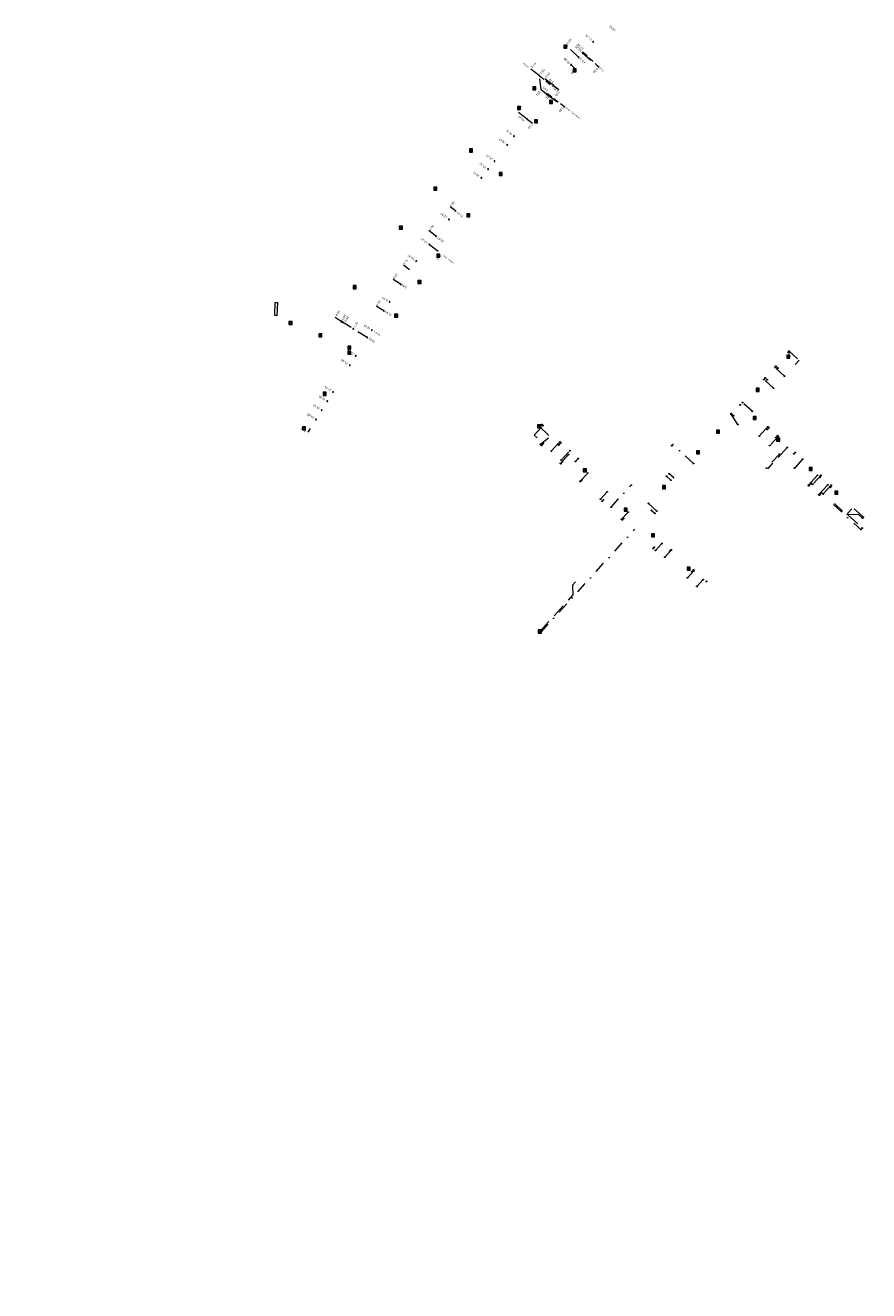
# Model space of a CAD drawing. Header units: inches. Extents: x 0 to 191500, y 0 to 342750.
# Tile 474 of 547: x 188938 to 189129, y 334162 to 334448. Entities that reach past the tile are written whole.
import ezdxf

# ---------------------------------------------------------------- set-up
doc = ezdxf.new("R2010")
doc.units = ezdxf.units.IN
doc.header["$MEASUREMENT"] = 0
for name, pattern in [('RI-HWA_HUISAANSLUITING', [4.8, 3, -1.8]), ('RI-HWA_KOLKAANSLUITING', [4.3, 2.5, -1.8]), ('RI-VWA_HUISAANSLUITING', [6.1, 2.5, -1.8, 0, -1.8]), ('STIPPELFIJN', [0.375, 0.25, -0.125])]:
    doc.linetypes.add(name, pattern=pattern)
doc.layers.get('0').update_dxf_attribs({"lineweight": 20})
for name, color, linetype, lineweight in [('ECW', 150, 'Continuous', 20), ('LOODLIJN', 11, 'STIPPELFIJN', 20), ('N-WE-RI-HWA-MAATVOERING-T25', 151, 'Continuous', 20), ('N-WE-RI-HWA_GOOT_LIJNGOOT-G', 220, 'Continuous', 20), ('N-WE-RI-HWA_HUISAANSLUITING', 150, 'RI-HWA_HUISAANSLUITING', 20), ('N-WE-RI-HWA_HUISAANSLUITING_PVC_160-G', 150, 'RI-HWA_HUISAANSLUITING', 20), ('N-WE-RI-HWA_KOLK-S', 150, 'Continuous', 20), ('N-WE-RI-HWA_KOLKAANSLUITING_PVC_125-G', 150, 'RI-HWA_KOLKAANSLUITING', 20), ('N-WE-RI-HWA_KOLKAANSLUITING_PVC_160-G', 150, 'RI-HWA_KOLKAANSLUITING', 20), ('N-WE-RI-HWA_RIOOLPUT_ONTSTOPPINGSPUT-G', 150, 'Continuous', 20), ('N-WE-RI-INLAAT', 7, 'Continuous', 20), ('N-WE-RI-VWA_HUISAANSLUITING', 20, 'RI-VWA_HUISAANSLUITING', 20), ('N-WE-RI-VWA_RIOOLPUT_ONTSTOPPINGSPUT-G', 30, 'Continuous', 20), ('Tekst algemeen', 7, 'Continuous', 20)]:
    doc.layers.add(name, color=color, linetype=linetype, lineweight=lineweight)
doc.styles.add('NLCS_200_18', font='txt', dxfattribs={"height": 0.36})
doc.styles.add('NLCS_200_25', font='txt', dxfattribs={"height": 0.5})
picture_1 = doc.add_image_def('image1.ecw', size_in_pixel=(220000, 285000))

# ---------------------------------------------------------------- blocks, each defined once
blk = doc.blocks.new('A$C2C270354')
h = blk.add_hatch(color=256)
h.dxf.hatch_style = 1
edge = h.paths.add_edge_path()
edge.add_arc((0, 0), 0.1, 0, 360)
blk.add_circle((0, 0), 0.1)
blk = doc.blocks.new('B-SRI-HULP_VERLOOPSTUK')
for p, q in [((-0.07, -0.1), (-0.07, 0.15)), ((-0.07, 0.15), (0, 0.15)), ((0.05, 0.1), (-0.02, 0.1)), ((0.05, -0.15), (0.05, 0.1)), ((-0.07, -0.1), (0, -0.1)), ((0.05, -0.15), (-0.02, -0.15))]:
    blk.add_line(p, q)

msp = doc.modelspace()

# ---------------------------------------------------------------- linework, layer by layer
at = {"layer": 'LOODLIJN', "ltscale": 5}
for p, q in [((189067.82714, 334438.62284), (189064.21867, 334442.07671)), ((189054.30622, 334436.68923), (189057.33981, 334434.31861)), ((189056.10832, 334432.74272), (189060.04806, 334429.664))]:
    msp.add_line(p, q, dxfattribs=at)
at = {"layer": 'N-WE-RI-HWA_GOOT_LIJNGOOT-G'}
msp.add_lwpolyline([(188994.60809, 334385.53297), (188995.10766, 334385.5122), (188994.98322, 334382.51943), (188994.48365, 334382.5402), (188994.60809, 334385.53297)], dxfattribs=at)
at = {"layer": 'N-WE-RI-HWA_HUISAANSLUITING'}
for p, q in [((189110.53962, 334374.29954), (189110.82017, 334374.04221)), ((189108.18579, 334370.70722), (189107.74362, 334371.1128)), ((189105.74663, 334368.05949), (189105.30446, 334368.46506)), ((189099.84775, 334362.21087), (189099.68355, 334362.36352)), ((189098.15978, 334359.93532), (189097.64392, 334360.40849)), ((189056.40588, 334355.47465), (189054.21813, 334357.56214)), ((189054.36283, 334357.42407), (189054.836, 334357.93993)), ((189106.11412, 334357.24329), (189105.7439, 334356.83978)), ((189054.53734, 334353.48383), (189056.379, 334354.9732)), ((189058.65845, 334353.30414), (189059.13162, 334353.82)), ((189107.7408, 334355.02253), (189108.11058, 334355.42568)), ((189059.0673, 334349.16074), (189060.89152, 334351.14955)), ((189110.25541, 334352.73414), (189105.99622, 334348.09202)), ((189111.80855, 334351.32072), (189112.0782, 334351.6147)), ((189062.47301, 334349.62363), (189063.07987, 334350.28524)), ((189065.20797, 334346.98477), (189063.51905, 334345.14347)), ((189084.01044, 334345.37901), (189083.05186, 334346.25826)), ((189084.56805, 334345.95266), (189083.60713, 334346.83405)), ((189117.13362, 334346.47473), (189115.10368, 334344.26163)), ((189117.65107, 334346.0033), (189117.99196, 334346.37495)), ((189069.59831, 334342.74871), (189068.07954, 334341.0929)), ((189119.50031, 334344.32095), (189117.47245, 334342.11012)), ((189120.09199, 334343.7825), (189120.36237, 334344.07728)), ((189078.92225, 334340.14447), (189080.83831, 334338.38699)), ((189074.34852, 334338.16543), (189072.86063, 334336.54329)), ((189124.8739, 334338.91129), (189123.98883, 334337.94214)), ((189124.00804, 334337.51832), (189123.98883, 334337.94214)), ((189124.00804, 334337.51832), (189127.24446, 334334.56265)), ((189127.49969, 334337.04122), (189125.41367, 334338.93958)), ((189080.53014, 334329.51989), (189081.94745, 334331.06508)), ((189084.05062, 334329.65959), (189083.78023, 334329.36481)), ((189089.10338, 334325.10855), (189088.76539, 334324.74008)), ((189061.75147, 334321.69571), (189062.42922, 334322.43101)), ((189091.87544, 334322.36814), (189092.02667, 334322.53302)), ((189054.39794, 334311.20981), (189061.85847, 334319.40827)), ((189061.75147, 334321.69571), (189061.85847, 334319.40827))]:
    msp.add_line(p, q, dxfattribs=at)
at = {"layer": 'N-WE-RI-HWA_HUISAANSLUITING_PVC_160-G'}
for p, q in [((189055.94207, 334432.52997), (189060.04806, 334429.664)), ((189024.959, 334392.882), (189023.5811, 334393.95876))]:
    msp.add_line(p, q, dxfattribs=at)
at = {"layer": 'N-WE-RI-HWA_KOLK-S'}
for p, q in [((189059.84135, 334443.65199), (189059.83985, 334442.95554)), ((189059.83985, 334442.95554), (189060.5378, 334443.6505)), ((189059.83985, 334442.95554), (189060.5363, 334442.95404)), ((189060.5363, 334442.95404), (189059.84135, 334443.65199)), ((189060.5378, 334443.6505), (189059.84135, 334443.65199)), ((189060.5363, 334442.95404), (189060.5378, 334443.6505)), ((189061.93598, 334438.30894), (189061.93449, 334437.61248)), ((189061.93449, 334437.61248), (189062.63244, 334438.30744)), ((189061.93449, 334437.61248), (189062.63094, 334437.61099)), ((189062.63094, 334437.61099), (189061.93598, 334438.30894)), ((189062.63244, 334438.30744), (189061.93598, 334438.30894)), ((189062.63094, 334437.61099), (189062.63244, 334438.30744)), ((189052.80721, 334434.20149), (189052.80572, 334433.50504)), ((189052.80572, 334433.50504), (189053.50367, 334434.19999)), ((189053.50217, 334433.50354), (189052.80721, 334434.20149)), ((189053.50367, 334434.19999), (189052.80721, 334434.20149)), ((189053.50217, 334433.50354), (189053.50367, 334434.19999)), ((189052.80572, 334433.50504), (189053.50217, 334433.50354)), ((189056.59438, 334431.16557), (189056.59288, 334430.46911)), ((189056.59288, 334430.46911), (189057.29083, 334431.16407)), ((189057.28934, 334430.46762), (189056.59438, 334431.16557)), ((189057.29083, 334431.16407), (189056.59438, 334431.16557)), ((189057.28934, 334430.46762), (189057.29083, 334431.16407)), ((189049.35449, 334429.77794), (189049.35299, 334429.08149)), ((189049.35299, 334429.08149), (189050.05094, 334429.77644)), ((189049.35299, 334429.08149), (189050.04944, 334429.07999)), ((189050.04944, 334429.07999), (189049.35449, 334429.77794)), ((189050.05094, 334429.77644), (189049.35449, 334429.77794)), ((189050.04944, 334429.07999), (189050.05094, 334429.77644)), ((189056.59288, 334430.46911), (189057.28934, 334430.46762)), ((189053.18102, 334426.7887), (189053.17952, 334426.09225)), ((189053.17952, 334426.09225), (189053.87747, 334426.7872)), ((189053.17952, 334426.09225), (189053.87598, 334426.09075)), ((189053.87598, 334426.09075), (189053.18102, 334426.7887)), ((189053.87747, 334426.7872), (189053.18102, 334426.7887)), ((189053.87598, 334426.09075), (189053.87747, 334426.7872)), ((189038.50182, 334420.18017), (189038.50032, 334419.48372)), ((189038.50032, 334419.48372), (189039.19827, 334420.17868)), ((189038.50032, 334419.48372), (189039.19677, 334419.48223)), ((189039.19677, 334419.48223), (189038.50182, 334420.18017)), ((189039.19827, 334420.17868), (189038.50182, 334420.18017)), ((189039.19677, 334419.48223), (189039.19827, 334420.17868)), ((189045.19132, 334414.89772), (189045.18982, 334414.20126)), ((189045.18982, 334414.20126), (189045.88777, 334414.89622)), ((189045.18982, 334414.20126), (189045.88627, 334414.19977)), ((189045.88627, 334414.19977), (189045.19132, 334414.89772)), ((189045.88777, 334414.89622), (189045.19132, 334414.89772)), ((189045.88627, 334414.19977), (189045.88777, 334414.89622)), ((189030.42506, 334411.56483), (189030.42357, 334410.86838)), ((189030.42357, 334410.86838), (189031.12152, 334411.56334)), ((189030.42357, 334410.86838), (189031.12002, 334410.86689)), ((189031.12002, 334410.86689), (189030.42506, 334411.56483)), ((189031.12152, 334411.56334), (189030.42506, 334411.56483)), ((189031.12002, 334410.86689), (189031.12152, 334411.56334)), ((189037.89249, 334405.54334), (189037.89099, 334404.84689)), ((189037.89099, 334404.84689), (189038.58894, 334405.54184)), ((189038.58744, 334404.84539), (189037.89249, 334405.54334)), ((189038.58894, 334405.54184), (189037.89249, 334405.54334)), ((189038.58744, 334404.84539), (189038.58894, 334405.54184)), ((189022.6378, 334402.74233), (189022.6363, 334402.04587)), ((189022.6363, 334402.04587), (189023.33425, 334402.74083)), ((189023.33276, 334402.04438), (189022.6378, 334402.74233)), ((189023.33425, 334402.74083), (189022.6378, 334402.74233)), ((189023.33276, 334402.04438), (189023.33425, 334402.74083)), ((189037.89099, 334404.84689), (189038.58744, 334404.84539)), ((189022.6363, 334402.04587), (189023.33276, 334402.04438)), ((189031.09963, 334396.43494), (189031.09814, 334395.73849)), ((189031.09814, 334395.73849), (189031.79609, 334396.43345)), ((189031.09814, 334395.73849), (189031.79459, 334395.737)), ((189031.79459, 334395.737), (189031.09963, 334396.43494)), ((189031.79609, 334396.43345), (189031.09963, 334396.43494)), ((189031.79459, 334395.737), (189031.79609, 334396.43345)), ((189012.22949, 334389.32386), (189012.228, 334388.62741)), ((189012.228, 334388.62741), (189012.92595, 334389.32237)), ((189012.228, 334388.62741), (189012.92445, 334388.62592)), ((189012.92445, 334388.62592), (189012.22949, 334389.32386)), ((189012.92595, 334389.32237), (189012.22949, 334389.32386)), ((189012.92445, 334388.62592), (189012.92595, 334389.32237)), ((189026.86221, 334390.5089), (189026.86072, 334389.81245)), ((189026.86072, 334389.81245), (189027.55867, 334390.5074)), ((189026.86072, 334389.81245), (189027.55717, 334389.81095)), ((189027.55717, 334389.81095), (189026.86221, 334390.5089)), ((189027.55867, 334390.5074), (189026.86221, 334390.5089)), ((189027.55717, 334389.81095), (189027.55867, 334390.5074)), ((189021.58503, 334382.89838), (189021.58354, 334382.20193)), ((189021.58354, 334382.20193), (189022.28149, 334382.89689)), ((189021.58354, 334382.20193), (189022.27999, 334382.20043)), ((189022.27999, 334382.20043), (189021.58503, 334382.89838)), ((189022.28149, 334382.89689), (189021.58503, 334382.89838)), ((189022.27999, 334382.20043), (189022.28149, 334382.89689)), ((188997.70334, 334381.23805), (188997.70185, 334380.5416)), ((188997.70185, 334380.5416), (188998.3998, 334381.23656)), ((188997.70185, 334380.5416), (188998.3983, 334380.5401)), ((188998.3983, 334380.5401), (188997.70334, 334381.23805)), ((188998.3998, 334381.23656), (188997.70334, 334381.23805)), ((188998.3983, 334380.5401), (188998.3998, 334381.23656)), ((189004.43965, 334378.4223), (189004.43815, 334377.72585)), ((189004.43815, 334377.72585), (189005.1361, 334378.42081)), ((189004.43815, 334377.72585), (189005.1346, 334377.72435)), ((189005.1346, 334377.72435), (189004.43965, 334378.4223)), ((189005.1361, 334378.42081), (189004.43965, 334378.4223)), ((189005.1346, 334377.72435), (189005.1361, 334378.42081)), ((189010.98724, 334374.52517), (189010.98575, 334373.82872)), ((189010.98575, 334373.82872), (189011.6837, 334374.52368)), ((189010.98575, 334373.82872), (189011.6822, 334373.82723)), ((189011.6822, 334373.82723), (189010.98724, 334374.52517)), ((189011.6837, 334374.52368), (189010.98724, 334374.52517)), ((189011.01146, 334375.6716), (189011.00996, 334374.97514)), ((189011.00996, 334374.97514), (189011.70791, 334375.6701)), ((189011.00996, 334374.97514), (189011.70641, 334374.97365)), ((189011.70641, 334374.97365), (189011.01146, 334375.6716)), ((189011.70791, 334375.6701), (189011.01146, 334375.6716)), ((189011.6822, 334373.82723), (189011.6837, 334374.52368)), ((189011.70641, 334374.97365), (189011.70791, 334375.6701)), ((189110.21351, 334373.6345), (189110.21201, 334372.93804)), ((189110.21201, 334372.93804), (189110.90996, 334373.633)), ((189110.21351, 334373.6345), (189110.90847, 334372.93655)), ((189110.90996, 334373.633), (189110.21351, 334373.6345)), ((189110.90847, 334372.93655), (189110.90996, 334373.633)), ((189110.21201, 334372.93804), (189110.90847, 334372.93655)), ((189005.41529, 334365.22257), (189005.4138, 334364.52611)), ((189005.4138, 334364.52611), (189006.11175, 334365.22107)), ((189006.11025, 334364.52462), (189005.41529, 334365.22257)), ((189006.11175, 334365.22107), (189005.41529, 334365.22257)), ((189006.11025, 334364.52462), (189006.11175, 334365.22107)), ((189103.29876, 334366.12848), (189103.29726, 334365.43202)), ((189103.29726, 334365.43202), (189103.99521, 334366.12698)), ((189103.29726, 334365.43202), (189103.99371, 334365.43053)), ((189103.29876, 334366.12848), (189103.99371, 334365.43053)), ((189103.99521, 334366.12698), (189103.29876, 334366.12848)), ((189103.99371, 334365.43053), (189103.99521, 334366.12698)), ((189005.4138, 334364.52611), (189006.11025, 334364.52462)), ((189102.58597, 334359.74636), (189102.58448, 334359.04991)), ((189102.58448, 334359.04991), (189103.28242, 334359.74487)), ((189102.58597, 334359.74636), (189103.28093, 334359.04841)), ((189103.28242, 334359.74487), (189102.58597, 334359.74636)), ((189103.28093, 334359.04841), (189103.28242, 334359.74487)), ((189000.76112, 334357.44857), (189000.75963, 334356.75212)), ((189000.75963, 334356.75212), (189001.45758, 334357.44707)), ((189000.75963, 334356.75212), (189001.45608, 334356.75062)), ((189001.45608, 334356.75062), (189000.76112, 334357.44857)), ((189001.45758, 334357.44707), (189000.76112, 334357.44857)), ((189001.45608, 334356.75062), (189001.45758, 334357.44707)), ((189053.87066, 334357.91111), (189053.86916, 334357.21466)), ((189053.86916, 334357.21466), (189054.56711, 334357.90962)), ((189053.86916, 334357.21466), (189054.56561, 334357.21316)), ((189053.87066, 334357.91111), (189054.56561, 334357.21316)), ((189054.56711, 334357.90962), (189053.87066, 334357.91111)), ((189054.56561, 334357.21316), (189054.56711, 334357.90962)), ((189094.32725, 334356.69899), (189094.32575, 334356.00254)), ((189094.32575, 334356.00254), (189095.0237, 334356.6975)), ((189094.32725, 334356.69899), (189095.0222, 334356.00104)), ((189095.0237, 334356.6975), (189094.32725, 334356.69899)), ((189095.0222, 334356.00104), (189095.0237, 334356.6975)), ((189102.58448, 334359.04991), (189103.28093, 334359.04841)), ((189094.32575, 334356.00254), (189095.0222, 334356.00104)), ((189107.91103, 334354.90037), (189107.90954, 334354.20391)), ((189107.90954, 334354.20391), (189108.60749, 334354.89887)), ((189107.90954, 334354.20391), (189108.60599, 334354.20242)), ((189107.91103, 334354.90037), (189108.60599, 334354.20242)), ((189108.60749, 334354.89887), (189107.91103, 334354.90037)), ((189108.60599, 334354.20242), (189108.60749, 334354.89887)), ((189089.79667, 334352.03811), (189089.79517, 334351.34165)), ((189089.79517, 334351.34165), (189090.49312, 334352.03661)), ((189089.79517, 334351.34165), (189090.49162, 334351.34016)), ((189089.79667, 334352.03811), (189090.49162, 334351.34016)), ((189090.49312, 334352.03661), (189089.79667, 334352.03811)), ((189090.49162, 334351.34016), (189090.49312, 334352.03661)), ((189064.21431, 334347.95723), (189064.21281, 334347.26077)), ((189064.21281, 334347.26077), (189064.91076, 334347.95573)), ((189064.21431, 334347.95723), (189064.90926, 334347.25928)), ((189064.91076, 334347.95573), (189064.21431, 334347.95723)), ((189064.90926, 334347.25928), (189064.91076, 334347.95573)), ((189115.233, 334348.23712), (189115.2315, 334347.54066)), ((189115.2315, 334347.54066), (189115.92945, 334348.23562)), ((189115.233, 334348.23712), (189115.92795, 334347.53917)), ((189115.92945, 334348.23562), (189115.233, 334348.23712)), ((189115.92795, 334347.53917), (189115.92945, 334348.23562)), ((189064.21281, 334347.26077), (189064.90926, 334347.25928)), ((189115.2315, 334347.54066), (189115.92795, 334347.53917)), ((189082.12954, 334344.15045), (189082.12804, 334343.454)), ((189082.12804, 334343.454), (189082.82599, 334344.14896)), ((189082.12804, 334343.454), (189082.82449, 334343.4525)), ((189082.12954, 334344.15045), (189082.82449, 334343.4525)), ((189082.82599, 334344.14896), (189082.12954, 334344.15045)), ((189082.82449, 334343.4525), (189082.82599, 334344.14896)), ((189121.07577, 334342.91998), (189121.07428, 334342.22353)), ((189121.07428, 334342.22353), (189121.77223, 334342.91848)), ((189121.07428, 334342.22353), (189121.77073, 334342.22203)), ((189121.07577, 334342.91998), (189121.77073, 334342.22203)), ((189121.77223, 334342.91848), (189121.07577, 334342.91998)), ((189121.77073, 334342.22203), (189121.77223, 334342.91848)), ((189073.42553, 334339.06969), (189073.42403, 334338.37324)), ((189073.42403, 334338.37324), (189074.12198, 334339.06819)), ((189073.42403, 334338.37324), (189074.12049, 334338.37174)), ((189073.42553, 334339.06969), (189074.12049, 334338.37174)), ((189074.12198, 334339.06819), (189073.42553, 334339.06969)), ((189074.12049, 334338.37174), (189074.12198, 334339.06819)), ((189079.62057, 334333.25035), (189079.61907, 334332.55389)), ((189079.61907, 334332.55389), (189080.31702, 334333.24885)), ((189079.61907, 334332.55389), (189080.31553, 334332.5524)), ((189079.62057, 334333.25035), (189080.31553, 334332.5524)), ((189080.31702, 334333.24885), (189079.62057, 334333.25035)), ((189080.31553, 334332.5524), (189080.31702, 334333.24885)), ((189087.6848, 334325.76916), (189087.6833, 334325.07271)), ((189087.6833, 334325.07271), (189088.38125, 334325.76766)), ((189087.6833, 334325.07271), (189088.37976, 334325.07121)), ((189087.6848, 334325.76916), (189088.37976, 334325.07121)), ((189088.38125, 334325.76766), (189087.6848, 334325.76916)), ((189088.37976, 334325.07121), (189088.38125, 334325.76766)), ((189054.05046, 334311.55878), (189054.04896, 334310.86233)), ((189054.04896, 334310.86233), (189054.74691, 334311.55729)), ((189054.04896, 334310.86233), (189054.74542, 334310.86084)), ((189054.05046, 334311.55878), (189054.74542, 334310.86084)), ((189054.74691, 334311.55729), (189054.05046, 334311.55878)), ((189054.74542, 334310.86084), (189054.74691, 334311.55729))]:
    msp.add_line(p, q, dxfattribs=at)
at = {"layer": 'N-WE-RI-HWA_KOLKAANSLUITING_PVC_125-G'}
for p, q in [((189063.13107, 334440.94043), (189060.24142, 334443.70628)), ((189054.30622, 334436.68923), (189052.33635, 334438.22859)), ((189054.68136, 334433.51516), (189054.30622, 334436.68923)), ((189061.45082, 334439.18497), (189062.53444, 334438.14777)), ((189057.48143, 334434.49984), (189055.51157, 334436.0392)), ((189057.48143, 334434.49984), (189058.66335, 334433.57622)), ((189055.94207, 334432.52997), (189054.68136, 334433.51516)), ((189051.5395, 334426.89616), (189049.33325, 334428.62024)), ((189051.5395, 334426.89616), (189052.72142, 334425.97254)), ((189035.34544, 334406.17317), (189034.16352, 334407.09678)), ((189030.91208, 334400.49996), (189029.33619, 334401.73144)), ((189029.4343, 334398.60888), (189032.15271, 334396.48457)), ((189022.94153, 334389.66178), (189021.24668, 334390.7236)), ((189019.14551, 334383.60268), (189017.45065, 334384.6645)), ((189009.52879, 334381.24925), (189008.13053, 334382.12525)), ((189002.504, 334357.04), (189001.99963, 334356.23494))]:
    msp.add_line(p, q, dxfattribs=at)
at = {"layer": 'N-WE-RI-HWA_KOLKAANSLUITING_PVC_160-G'}
for p, q in [((189064.06454, 334441.91569), (189067.82714, 334438.62284)), ((189015.37603, 334377.58595), (189009.52879, 334381.24925))]:
    msp.add_line(p, q, dxfattribs=at)
at = {"layer": 'N-WE-RI-HWA_RIOOLPUT_ONTSTOPPINGSPUT-G'}
for p, q in [((189110.63749, 334374.32008), (189110.44175, 334374.279)), ((189110.51908, 334374.39741), (189110.56016, 334374.20167)), ((189107.84149, 334371.13333), (189107.64576, 334371.09226)), ((189107.72309, 334371.21066), (189107.76416, 334371.01493)), ((189105.40233, 334368.4856), (189105.20659, 334368.44453)), ((189105.28392, 334368.56293), (189105.325, 334368.3672)), ((189099.78142, 334362.38406), (189099.58568, 334362.34298)), ((189099.66301, 334362.46138), (189099.70409, 334362.26565)), ((189097.74179, 334360.42902), (189097.54605, 334360.38795)), ((189097.62338, 334360.50635), (189097.66446, 334360.31062)), ((189054.93387, 334357.96047), (189054.73813, 334357.91939)), ((189054.81546, 334358.0378), (189054.85654, 334357.84206)), ((189106.21199, 334357.26382), (189106.01625, 334357.22275)), ((189106.09358, 334357.34115), (189106.13466, 334357.14542)), ((189059.22949, 334353.84054), (189059.03375, 334353.79947)), ((189059.11108, 334353.91787), (189059.15216, 334353.72214)), ((189108.20845, 334355.44622), (189108.01271, 334355.40514)), ((189108.09004, 334355.52355), (189108.13112, 334355.32781)), ((189054.63521, 334353.50437), (189054.43947, 334353.46329)), ((189054.5168, 334353.5817), (189054.55788, 334353.38596)), ((189112.17607, 334351.63524), (189111.98033, 334351.59416)), ((189112.05766, 334351.71257), (189112.09874, 334351.51683)), ((189059.16517, 334349.18128), (189058.96943, 334349.1402)), ((189059.04676, 334349.2586), (189059.08784, 334349.06287)), ((189063.17773, 334350.30578), (189062.982, 334350.26471)), ((189063.05933, 334350.38311), (189063.1004, 334350.18738)), ((189106.09408, 334348.11256), (189105.89835, 334348.07149)), ((189105.97568, 334348.18989), (189106.01675, 334347.99416)), ((189063.61692, 334345.164), (189063.42119, 334345.12293)), ((189063.49851, 334345.24133), (189063.53959, 334345.0456)), ((189083.14973, 334346.2788), (189082.95399, 334346.23772)), ((189083.03132, 334346.35613), (189083.0724, 334346.16039)), ((189083.705, 334346.85459), (189083.50927, 334346.81351)), ((189083.5866, 334346.93192), (189083.62767, 334346.73618)), ((189115.20155, 334344.28217), (189115.00581, 334344.24109)), ((189115.08314, 334344.3595), (189115.12422, 334344.16376)), ((189117.45191, 334342.20799), (189117.49299, 334342.01225)), ((189068.1774, 334341.11343), (189067.98167, 334341.07236)), ((189068.059, 334341.19076), (189068.10007, 334340.99503)), ((189117.57032, 334342.13066), (189117.37458, 334342.08958)), ((189072.95849, 334336.56383), (189072.76276, 334336.52275)), ((189072.84009, 334336.64116), (189072.88116, 334336.44542)), ((189080.93618, 334338.40753), (189080.74044, 334338.36645)), ((189080.81777, 334338.48486), (189080.85885, 334338.28913)), ((189127.59756, 334337.06176), (189127.40183, 334337.02068)), ((189127.47916, 334337.13909), (189127.52023, 334336.94335)), ((189127.34233, 334334.58319), (189127.14659, 334334.54211)), ((189127.22392, 334334.66052), (189127.265, 334334.46478)), ((189080.62801, 334329.54043), (189080.43227, 334329.49935)), ((189080.5096, 334329.61776), (189080.55068, 334329.42202)), ((189084.14849, 334329.68013), (189083.95276, 334329.63905)), ((189084.03009, 334329.75746), (189084.07116, 334329.56172)), ((189089.20125, 334325.12909), (189089.00551, 334325.08801)), ((189089.08284, 334325.20642), (189089.12392, 334325.01068)), ((189092.12454, 334322.55356), (189091.9288, 334322.51248)), ((189092.00613, 334322.63089), (189092.04721, 334322.43515))]:
    msp.add_line(p, q, dxfattribs=at)
for centre in [(189110.53962, 334374.29954), (189107.74362, 334371.1128), (189105.30446, 334368.46506), (189099.68355, 334362.36352), (189097.64392, 334360.40849), (189054.836, 334357.93993), (189106.11412, 334357.24329), (189059.13162, 334353.82), (189108.11058, 334355.42568), (189054.53734, 334353.48383), (189112.0782, 334351.6147), (189059.0673, 334349.16074), (189063.07987, 334350.28524), (189105.99622, 334348.09202), (189063.51905, 334345.14347), (189083.05186, 334346.25826), (189083.60713, 334346.83405), (189115.10368, 334344.26163), (189117.47245, 334342.11012), (189068.07954, 334341.0929), (189072.86063, 334336.54329), (189080.83831, 334338.38699), (189127.49969, 334337.04122), (189127.24446, 334334.56265), (189080.53014, 334329.51989), (189084.05062, 334329.65959), (189089.10338, 334325.10855), (189092.02667, 334322.53302)]:
    msp.add_circle(centre, 0.1, dxfattribs=at)
at = {"layer": 'N-WE-RI-VWA_HUISAANSLUITING'}
for p, q in [((189110.76451, 334374.50034), (189112.97864, 334372.46946)), ((189109.68009, 334368.88566), (189107.54582, 334370.84329)), ((189112.0845, 334371.49464), (189112.97864, 334372.46946)), ((189107.17047, 334366.16686), (189105.03006, 334368.13013)), ((189102.35511, 334360.94937), (189100.21797, 334362.90963)), ((189099.12114, 334357.96372), (189097.65019, 334360.22786)), ((189053.14331, 334355.5749), (189055.10466, 334357.71322)), ((189105.90596, 334357.43427), (189104.01371, 334355.3719)), ((189053.791, 334354.95), (189053.14331, 334355.5749)), ((189055.17121, 334353.65778), (189054.76561, 334353.21558)), ((189056.99619, 334351.94914), (189058.92032, 334354.04688)), ((189108.27094, 334355.2786), (189106.37662, 334353.21397)), ((189059.18617, 334349.89878), (189061.14518, 334352.03454)), ((189084.49988, 334353.47173), (189084.23564, 334353.18365)), ((189089.08888, 334349.15537), (189084.49988, 334353.47173)), ((189108.518, 334351.25834), (189105.6114, 334348.08949)), ((189059.55117, 334349.55705), (189059.14557, 334349.11486)), ((189113.77898, 334350.10356), (189111.95695, 334348.11772)), ((189063.93112, 334345.45632), (189063.59312, 334345.08782)), ((189117.89979, 334346.45951), (189116.01821, 334344.40877)), ((189070.50105, 334339.30522), (189075.02995, 334344.24275)), ((189115.17415, 334344.10201), (189115.7121, 334344.68833)), ((189117.60377, 334342.01678), (189118.07501, 334342.53039)), ((189120.20328, 334344.23682), (189118.38112, 334342.25083)), ((189068.74907, 334340.94551), (189068.47867, 334340.65072)), ((189120.77535, 334339.86116), (189126.941, 334334.23036)), ((189120.97415, 334340.08588), (189123.68537, 334337.60986)), ((189073.27503, 334336.70809), (189073.03842, 334336.45014)), ((189079.62556, 334338.56849), (189080.36251, 334337.89254)), ((189123.68537, 334337.60986), (189126.2986, 334337.72864)), ((189127.29778, 334336.81935), (189126.2986, 334337.72864)), ((189054.6192, 334311.00722), (189075.83, 334334.316)), ((189079.97748, 334329.96136), (189080.24654, 334330.2547)), ((189082.67564, 334328.02098), (189084.09514, 334329.56856)), ((189089.17459, 334324.89847), (189087.75466, 334323.35048)), ((189089.88932, 334321.38752), (189091.30882, 334322.9351))]:
    msp.add_line(p, q, dxfattribs=at)
at = {"layer": 'N-WE-RI-VWA_RIOOLPUT_ONTSTOPPINGSPUT-G'}
for p, q in [((189110.85464, 334374.54367), (189110.67439, 334374.45701)), ((189110.72118, 334374.59047), (189110.80784, 334374.41022)), ((189107.63594, 334370.88662), (189107.45569, 334370.79997)), ((189107.50249, 334370.93342), (189107.58915, 334370.75317)), ((189105.12019, 334368.17346), (189104.93993, 334368.08681)), ((189104.98673, 334368.22026), (189105.07339, 334368.04001)), ((189100.3081, 334362.95296), (189100.12784, 334362.8663)), ((189100.17464, 334362.99976), (189100.2613, 334362.81951)), ((189097.74032, 334360.27119), (189097.56007, 334360.18453)), ((189097.60687, 334360.31798), (189097.69352, 334360.13773)), ((189055.19479, 334357.75654), (189055.01453, 334357.66989)), ((189055.06133, 334357.80334), (189055.14799, 334357.62309)), ((189105.99609, 334357.4776), (189105.81584, 334357.39095)), ((189105.86264, 334357.5244), (189105.94929, 334357.34415)), ((189059.01045, 334354.09021), (189058.8302, 334354.00355)), ((189058.87699, 334354.13701), (189058.96365, 334353.95676)), ((189108.36106, 334355.32192), (189108.18081, 334355.23527)), ((189108.22761, 334355.36872), (189108.31427, 334355.18847)), ((189054.85574, 334353.25891), (189054.67548, 334353.17225)), ((189054.72228, 334353.30571), (189054.80894, 334353.12546)), ((189061.2353, 334352.07787), (189061.05505, 334351.99121)), ((189061.10185, 334352.12467), (189061.1885, 334351.94441)), ((189084.32576, 334353.22698), (189084.14551, 334353.14033)), ((189084.19231, 334353.27378), (189084.27897, 334353.09353)), ((189059.23569, 334349.15818), (189059.05544, 334349.07153)), ((189059.10224, 334349.20498), (189059.1889, 334349.02473)), ((189105.70153, 334348.13281), (189105.52128, 334348.04616)), ((189105.56807, 334348.17961), (189105.65473, 334347.99936)), ((189113.8691, 334350.14689), (189113.68885, 334350.06024)), ((189113.73565, 334350.19369), (189113.8223, 334350.01344)), ((189063.68325, 334345.13115), (189063.50299, 334345.04449)), ((189063.54979, 334345.17795), (189063.63645, 334344.99769)), ((189117.98991, 334346.50284), (189117.80966, 334346.41619)), ((189117.85646, 334346.54964), (189117.94311, 334346.36939)), ((189075.12007, 334344.28607), (189074.93982, 334344.19942)), ((189074.98662, 334344.33287), (189075.07327, 334344.15262)), ((189115.26427, 334344.14534), (189115.08402, 334344.05868)), ((189115.13082, 334344.19214), (189115.21747, 334344.01188)), ((189120.29341, 334344.28014), (189120.11316, 334344.19349)), ((189120.15995, 334344.32694), (189120.24661, 334344.14669)), ((189068.5688, 334340.69404), (189068.38855, 334340.60739)), ((189068.43534, 334340.74084), (189068.522, 334340.56059)), ((189117.69389, 334342.0601), (189117.51364, 334341.97345)), ((189117.56044, 334342.1069), (189117.64709, 334341.92665)), ((189073.12855, 334336.49347), (189072.9483, 334336.40681)), ((189072.99509, 334336.54027), (189073.08175, 334336.36002)), ((189080.45263, 334337.93587), (189080.27238, 334337.84921)), ((189080.31918, 334337.98266), (189080.40584, 334337.80241)), ((189127.3879, 334336.86267), (189127.20765, 334336.77602)), ((189127.25445, 334336.90947), (189127.34111, 334336.72922)), ((189127.03113, 334334.27369), (189126.85088, 334334.18704)), ((189126.89768, 334334.32049), (189126.98433, 334334.14024)), ((189080.0676, 334330.00469), (189079.88735, 334329.91803)), ((189079.93415, 334330.05148), (189080.0208, 334329.87123)), ((189084.18527, 334329.61189), (189084.00501, 334329.52524)), ((189084.05181, 334329.65869), (189084.13847, 334329.47844)), ((189089.26472, 334324.9418), (189089.08446, 334324.85514)), ((189089.13126, 334324.9886), (189089.21792, 334324.80835)), ((189091.39895, 334322.97843), (189091.2187, 334322.89177)), ((189091.26549, 334323.02523), (189091.35215, 334322.84498))]:
    msp.add_line(p, q, dxfattribs=at)
for centre in [(189110.76451, 334374.50034), (189107.54582, 334370.84329), (189105.03006, 334368.13013), (189100.21797, 334362.90963), (189097.65019, 334360.22786), (189055.10466, 334357.71322), (189105.90596, 334357.43427), (189058.92032, 334354.04688), (189108.27094, 334355.2786), (189054.76561, 334353.21558), (189061.14518, 334352.03454), (189084.23564, 334353.18365), (189059.14557, 334349.11486), (189105.6114, 334348.08949), (189113.77898, 334350.10356), (189063.59312, 334345.08782), (189117.89979, 334346.45951), (189075.02995, 334344.24275), (189115.17415, 334344.10201), (189120.20328, 334344.23682), (189068.47867, 334340.65072), (189117.60377, 334342.01678), (189073.03842, 334336.45014), (189080.36251, 334337.89254), (189127.29778, 334336.81935), (189126.941, 334334.23036), (189079.97748, 334329.96136), (189084.09514, 334329.56856), (189089.17459, 334324.89847), (189091.30882, 334322.9351)]:
    msp.add_circle(centre, 0.1, dxfattribs=at)

# ---------------------------------------------------------------- block references
at = {"layer": 'N-WE-RI-HWA_KOLKAANSLUITING_PVC_125-G', "rotation": 327.9328711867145}
msp.add_blockref('B-SRI-HULP_VERLOOPSTUK', (189009.52879, 334381.24925), dxfattribs=at)
at = {"layer": 'N-WE-RI-INLAAT', "xscale": -1, "rotation": 222.5815047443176}
for p in [(189066.45009, 334444.40801), (189063.13107, 334440.94043), (189064.06454, 334441.91569), (189061.45082, 334439.18497), (189057.48143, 334434.49984), (189055.94207, 334432.52997), (189051.5395, 334426.89616), (189048.55315, 334423.07462), (189047.04457, 334421.14415), (189044.15058, 334417.4408), (189041.19501, 334413.65866), (189042.70358, 334415.58913), (189035.34544, 334406.17317), (189033.86765, 334404.2821), (189030.91208, 334400.49996), (189029.4343, 334398.60888), (189026.47873, 334394.82674), (189022.94153, 334389.66178), (189020.4197, 334385.6365), (189019.14551, 334383.60268), (189009.7829, 334381.09004), (189012.24055, 334379.55033), (189016.43785, 334379.2808), (189015.37603, 334377.58595), (189012.8011, 334373.47593), (189011.47382, 334371.35736), (189007.6778, 334365.29826), (189006.37706, 334363.22207), (189005.10287, 334361.18824), (189003.80214, 334359.11205)]:
    msp.add_blockref('A$C2C270354', p, dxfattribs=at)
at = {"layer": 'N-WE-RI-INLAAT', "rotation": 0.06357443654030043}
for p in [(189108.18579, 334370.70722), (189105.74663, 334368.05949), (189109.68009, 334368.88566), (189107.17047, 334366.16686), (189098.15978, 334359.93532), (189102.35511, 334360.94937), (189054.36283, 334357.42407), (189099.12114, 334357.96372), (189105.7439, 334356.83978), (189055.17121, 334353.65778), (189104.01371, 334355.3719), (189107.7408, 334355.02253), (189056.99619, 334351.94914), (189058.65845, 334353.30414), (189060.89152, 334351.14955), (189106.37662, 334353.21397), (189108.518, 334351.25834), (189110.25541, 334352.73414), (189111.80855, 334351.32072), (189059.18617, 334349.89878), (189059.55117, 334349.55705), (189062.47301, 334349.62363), (189089.08888, 334349.15537), (189111.95695, 334348.11772), (189063.93112, 334345.45632), (189065.20797, 334346.98477), (189084.01044, 334345.37901), (189084.56805, 334345.95266), (189117.13362, 334346.47473), (189117.65107, 334346.0033), (189069.59831, 334342.74871), (189115.7121, 334344.68833), (189116.01821, 334344.40877), (189118.07501, 334342.53039), (189118.38112, 334342.25083), (189119.50031, 334344.32095), (189120.09199, 334343.7825), (189068.74907, 334340.94551), (189070.50105, 334339.30522), (189078.92225, 334340.14447), (189073.27503, 334336.70809), (189074.34852, 334338.16543), (189079.62556, 334338.56849), (189081.94745, 334331.06508), (189080.24654, 334330.2547), (189082.67564, 334328.02098), (189083.78023, 334329.36481), (189087.75466, 334323.35048), (189088.76539, 334324.74008), (189089.88932, 334321.38752)]:
    msp.add_blockref('A$C2C270354', p, dxfattribs=at)

# ---------------------------------------------------------------- texts
at = {"layer": 'N-WE-RI-HWA-MAATVOERING-T25', "style": 'NLCS_200_25'}
msp.add_text('2.50', height=0.5, rotation=51.9940054, dxfattribs=at).set_placement((189055.94869, 334436.19256))
at = {"layer": 'N-WE-RI-HWA-MAATVOERING-T25', "char_height": 0.5, "style": 'NLCS_200_25'}
for s, insert, attachment_point, rotation in [('39.55', (189070.22695, 334447.98785), 6, 136.2540712), ('4.00', (189060.54566, 334444.02414), 4, 46.2540712), ('44.75', (189066.13222, 334444.71226), 4, 136.2540712), ('48.20', (189063.74668, 334442.21994), 4, 136.2540712), ('47.98', (189064.21635, 334442.66203), 4, 136.2540712), ('6.44', (189052.5325, 334438.62448), 4, 52.058822), ('51.98', (189061.13295, 334439.48922), 4, 136.2540712), ('49.55', (189063.28286, 334440.81816), 6, 136.2540712), ('3.85', (189054.53878, 334437.09803), 4, 51.9940054), ('1.50', (189062.31216, 334438.03705), 4, 226.2540712), ('5.00', (189067.4512, 334438.41808), 4, 226.2540712), ('5.95', (189056.20131, 334433.26571), 4, 141.9940054), ('3.72', (189057.53998, 334435.08342), 4, 141.9940054), ('3.95', (189057.47586, 334434.0054), 6, 141.9940054), ('1.60', (189054.40086, 334433.22939), 6, 51.9940054), ('6.22', (189055.80606, 334432.03521), 6, 141.9940054), ('1.50', (189058.77554, 334433.16562), 4, 231.9940054), ('2.94', (189049.41385, 334428.8435), 4, 51.9940054), ('5.00', (189059.6328, 334429.62725), 4, 231.9940054), ('13.37', (189050.88438, 334426.59793), 4, 141.9940054), ('1.50', (189052.5929, 334425.74166), 4, 231.9940054), ('20.67', (189046.56069, 334421.47581), 4, 141.9940054), ('18.22', (189048.06926, 334423.40628), 4, 141.9940054), ('27.72', (189042.21969, 334415.92079), 4, 141.9940054), ('25.37', (189043.66669, 334417.77247), 4, 141.9940054), ('30.17', (189040.71112, 334413.99032), 4, 141.9940054), ('1.50', (189034.26694, 334407.2994), 4, 51.9940054), ('42.07', (189033.38377, 334404.61376), 4, 141.9940054), ('39.67', (189035.70338, 334405.88142), 6, 141.9940054), ('2.00', (189029.51476, 334401.9191), 4, 51.9940054), ('49.27', (189028.95041, 334398.94055), 4, 141.9940054), ('46.87', (189031.23063, 334400.239), 6, 141.9940054), ('1.75', (189023.67492, 334394.17115), 4, 51.9940054), ('54.07', (189025.99484, 334395.15841), 4, 141.9940054), ('3.45', (189032.0289, 334396.28895), 4, 231.9940054), ('2.00', (189021.35877, 334390.87456), 4, 57.9328712), ('3.80', (189023.17345, 334389.55322), 6, 147.93), ('2.00', (189017.55346, 334384.82998), 4, 57.9328712), ('8.55', (189019.99164, 334385.90823), 4, 147.93), ('8.55', (189008.36413, 334382.49812), 4, 57.9328712), ('6.90', (189009.76239, 334381.62211), 4, 57.9328712), ('6.60', (189010.34082, 334381.27106), 4, 57.9328712), ('10.95', (189019.48217, 334383.47422), 6, 147.93), ('3.70', (189012.47415, 334379.92319), 4, 57.9328712), ('16.05', (189016.00979, 334379.55253), 4, 147.93), ('18.05', (189015.71269, 334377.45749), 6, 147.93), ('22.90', (189012.37304, 334373.74765), 4, 147.93), ('25.40', (189011.04576, 334371.62908), 4, 147.93), ('32.55', (189007.24973, 334365.56999), 4, 147.93), ('37.40', (189004.67481, 334361.45996), 4, 147.93), ('35.00', (189005.949, 334363.49379), 4, 147.93), ('39.85', (189003.37407, 334359.38377), 4, 147.93), ('0.95', (189001.55609, 334356.38913), 4, 147.93)]:
    msp.add_mtext(s, dxfattribs=dict(at, insert=insert, attachment_point=attachment_point, rotation=rotation))
at = {"layer": 'Tekst algemeen', "char_height": 0.36, "style": 'NLCS_200_18'}
for s, width, insert, attachment_point, rotation in [('rooster', 2.3147929, (189051.92209, 334438.46323), 4, 141.99), ('%%C160', 2.3147929, (189067.96927, 334438.4762), 6, 138.81), ('hemelwater %%C160', 6.3820351, (189060.26105, 334429.50917), 6, 141.99), ('rooster %%C160', 3.5763953, (189032.54683, 334396.14599), 6, 141.99), ('%%C160 b', 2.3147929, (189016.87165, 334379.00659), 6, 147.93)]:
    msp.add_mtext_dynamic_manual_height_columns(s, width=width, gutter_width=1.8, heights=[0], dxfattribs=dict(at, insert=insert, attachment_point=attachment_point, rotation=rotation))

# ---------------------------------------------------------------- pictures from other files: only their frames are drawn
at = {"layer": 'ECW'}
image = msp.add_image(picture_1, insert=(180500, 328500), size_in_units=(11000, 14250), dxfattribs=at)
image.dxf.flags = 7

doc.saveas('drawing.dxf')
